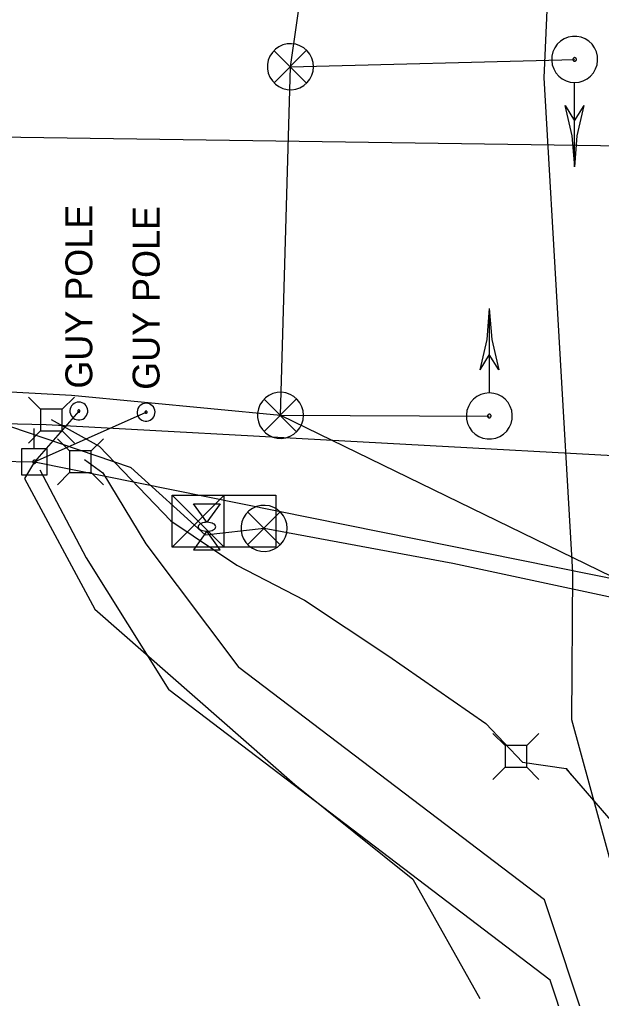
# Model space of a CAD drawing. Extents: x 596028 to 606371, y 330010 to 403088.
# Drawn here: x 602369.8 to 602453.2, y 366002.1 to 366142.3 of the extents above; entities that cross this region are included whole.
import ezdxf

# ---------------------------------------------------------------- set-up
doc = ezdxf.new("R2010")
doc.units = 0
for name, color, linetype in [('E_FTMS_Conduit', 7, 'Continuous'), ('E_LTG_CID', 7, 'Continuous'), ('E_SIG', 7, 'Continuous'), ('E_SIG_Conduit', 7, 'Continuous'), ('E_UTL_E_Bold', 7, 'Continuous'), ('E_UTL_E_UG', 7, 'Continuous'), ('E_UTL_EGuyPole', 7, 'Continuous'), ('E_UTL_EPowerPole', 7, 'Continuous'), ('E_UTL_FO_UG_QWEST', 7, 'Continuous'), ('E_UTL_G_UG', 7, 'Continuous'), ('E_UTL_Overhead', 7, 'Continuous'), ('E_UTL_T', 7, 'Continuous'), ('E_UTL_T_UG', 7, 'Continuous'), ('E_UTL_TV_UG', 7, 'Continuous')]:
    doc.layers.add(name, color=color, linetype=linetype)

msp = doc.modelspace()

# ---------------------------------------------------------------- linework, layer by layer
at = {"layer": 'E_FTMS_Conduit'}
msp.add_lwpolyline([(602313.18, 366082.54), (602316.09, 366086.93), (602360.02, 366087.6), (602363.54, 366085.64), (602385.67, 366078.17), (602385.76, 366078.1), (602396.4, 366068.5)], dxfattribs=at)
at = {"layer": 'E_LTG_CID'}
msp.add_lwpolyline([(602396.4, 366068.5), (602404.86, 366069.41), (602431.9, 366064.4), (602465.61, 366057.23)], dxfattribs=at)
at = {"layer": 'E_SIG'}
for points in [[(602449.38, 366133.25), (602450, 366133.31), (602450.6, 366133.48), (602451.16, 366133.77), (602451.65, 366134.16), (602452.06, 366134.63), (602452.38, 366135.18), (602452.58, 366135.77), (602452.67, 366136.39), (602452.64, 366137.02), (602452.49, 366137.63), (602452.23, 366138.2), (602451.87, 366138.71), (602451.42, 366139.14), (602450.89, 366139.48), (602450.31, 366139.71), (602449.69, 366139.83), (602449.06, 366139.83), (602448.45, 366139.71), (602447.86, 366139.48), (602447.34, 366139.14), (602446.88, 366138.71), (602446.52, 366138.2), (602446.26, 366137.63), (602446.11, 366137.02), (602446.08, 366136.39), (602446.17, 366135.77), (602446.37, 366135.18), (602446.69, 366134.63), (602447.1, 366134.16), (602447.59, 366133.77), (602448.15, 366133.48), (602448.75, 366133.31), (602449.38, 366133.25)], [(602411.93, 366135.5), (602411.87, 366136.13), (602411.69, 366136.73), (602411.41, 366137.29), (602411.02, 366137.78), (602410.54, 366138.19), (602410, 366138.51), (602409.41, 366138.71), (602408.79, 366138.8), (602408.16, 366138.77), (602407.55, 366138.62), (602406.98, 366138.36), (602406.47, 366138), (602406.04, 366137.54), (602405.7, 366137.02), (602405.46, 366136.43), (602405.34, 366135.82), (602405.34, 366135.19), (602405.46, 366134.57), (602405.7, 366133.99), (602406.04, 366133.46), (602406.47, 366133.01), (602406.98, 366132.65), (602407.55, 366132.39), (602408.16, 366132.24), (602408.79, 366132.21), (602409.41, 366132.3), (602410, 366132.5), (602410.54, 366132.82), (602411.02, 366133.23), (602411.41, 366133.72), (602411.69, 366134.28), (602411.87, 366134.88), (602411.93, 366135.5)], [(602410.89, 366137.84), (602406.28, 366133.18)], [(602406.28, 366137.79), (602410.94, 366133.14)], [(602449.38, 366136.29), (602449.42, 366136.3), (602449.47, 366136.31), (602449.51, 366136.33), (602449.55, 366136.36), (602449.58, 366136.4), (602449.61, 366136.44), (602449.62, 366136.49), (602449.63, 366136.53), (602449.63, 366136.58), (602449.61, 366136.63), (602449.59, 366136.67), (602449.57, 366136.71), (602449.53, 366136.75), (602449.49, 366136.77), (602449.45, 366136.79), (602449.4, 366136.8), (602449.35, 366136.8), (602449.3, 366136.79), (602449.26, 366136.77), (602449.22, 366136.75), (602449.19, 366136.71), (602449.16, 366136.67), (602449.14, 366136.63), (602449.13, 366136.58), (602449.12, 366136.53), (602449.13, 366136.49), (602449.15, 366136.44), (602449.17, 366136.4), (602449.2, 366136.36), (602449.24, 366136.33), (602449.28, 366136.31), (602449.33, 366136.3), (602449.38, 366136.29)], [(602449.37, 366121.15), (602449.37, 366133.19)], [(602449.38, 366121.15), (602449.03, 366125.6), (602448, 366129.95)], [(602448, 366129.95), (602449.37, 366127.75)], [(602449.37, 366127.75), (602450.75, 366129.95)], [(602449.38, 366121.15), (602449.72, 366125.6), (602450.75, 366129.95)], [(602437.14, 366100.89), (602436.8, 366096.44), (602435.77, 366092.09)], [(602437.14, 366100.89), (602437.14, 366088.85)], [(602437.14, 366100.89), (602437.49, 366096.44), (602438.52, 366092.09)], [(602437.14, 366094.29), (602435.77, 366092.09)], [(602438.52, 366092.09), (602437.14, 366094.29)], [(602410.51, 366085.59), (602410.45, 366086.21), (602410.27, 366086.81), (602409.98, 366087.37), (602409.59, 366087.87), (602409.12, 366088.28), (602408.58, 366088.59), (602407.98, 366088.8), (602407.36, 366088.88), (602406.74, 366088.85), (602406.13, 366088.71), (602405.56, 366088.45), (602405.04, 366088.08), (602404.61, 366087.63), (602404.27, 366087.1), (602404.04, 366086.52), (602403.92, 366085.9), (602403.92, 366085.27), (602404.04, 366084.66), (602404.27, 366084.08), (602404.61, 366083.55), (602405.04, 366083.09), (602405.56, 366082.73), (602406.13, 366082.47), (602406.74, 366082.32), (602407.36, 366082.29), (602407.98, 366082.38), (602408.58, 366082.59), (602409.12, 366082.9), (602409.59, 366083.31), (602409.98, 366083.8), (602410.27, 366084.36), (602410.45, 366084.96), (602410.51, 366085.59)], [(602437.14, 366088.79), (602436.52, 366088.73), (602435.92, 366088.56), (602435.36, 366088.27), (602434.87, 366087.88), (602434.45, 366087.41), (602434.14, 366086.86), (602433.94, 366086.27), (602433.85, 366085.65), (602433.88, 366085.02), (602434.02, 366084.41), (602434.28, 366083.84), (602434.65, 366083.33), (602435.1, 366082.9), (602435.63, 366082.56), (602436.21, 366082.33), (602436.83, 366082.21), (602437.46, 366082.21), (602438.07, 366082.33), (602438.65, 366082.56), (602439.18, 366082.9), (602439.64, 366083.33), (602440, 366083.84), (602440.26, 366084.41), (602440.41, 366085.02), (602440.44, 366085.65), (602440.35, 366086.27), (602440.14, 366086.86), (602439.83, 366087.41), (602439.42, 366087.88), (602438.93, 366088.27), (602438.37, 366088.56), (602437.77, 366088.73), (602437.14, 366088.79)], [(602409.47, 366087.92), (602404.86, 366083.27)], [(602404.86, 366087.88), (602409.51, 366083.22)], [(602437.14, 366085.74), (602437.09, 366085.74), (602437.05, 366085.73), (602437.01, 366085.7), (602436.97, 366085.67), (602436.94, 366085.64), (602436.91, 366085.6), (602436.9, 366085.55), (602436.89, 366085.5), (602436.89, 366085.46), (602436.9, 366085.41), (602436.92, 366085.37), (602436.95, 366085.33), (602436.99, 366085.29), (602437.03, 366085.27), (602437.07, 366085.25), (602437.12, 366085.24), (602437.17, 366085.24), (602437.21, 366085.25), (602437.26, 366085.27), (602437.3, 366085.29), (602437.33, 366085.33), (602437.36, 366085.37), (602437.38, 366085.41), (602437.39, 366085.46), (602437.39, 366085.5), (602437.39, 366085.55), (602437.37, 366085.6), (602437.35, 366085.64), (602437.32, 366085.67), (602437.28, 366085.7), (602437.24, 366085.73), (602437.19, 366085.74), (602437.14, 366085.74)], [(602391.7, 366066.72), (602391.7, 366074.14)], [(602391.7, 366074.14), (602406.55, 366074.14)], [(602399.13, 366074.14), (602391.7, 366066.72)], [(602391.7, 366074.14), (602399.13, 366066.72)], [(602399.13, 366066.72), (602399.13, 366074.14)], [(602406.55, 366074.14), (602406.55, 366066.72)], [(602408.16, 366069.41), (602408.1, 366070.03), (602407.92, 366070.63), (602407.63, 366071.19), (602407.24, 366071.69), (602406.77, 366072.1), (602406.23, 366072.41), (602405.63, 366072.62), (602405.01, 366072.7), (602404.39, 366072.67), (602403.78, 366072.53), (602403.21, 366072.27), (602402.69, 366071.9), (602402.26, 366071.45), (602401.92, 366070.92), (602401.69, 366070.34), (602401.57, 366069.72), (602401.57, 366069.09), (602401.69, 366068.48), (602401.92, 366067.9), (602402.26, 366067.37), (602402.69, 366066.91), (602403.21, 366066.55), (602403.78, 366066.29), (602404.39, 366066.14), (602405.01, 366066.11), (602405.63, 366066.2), (602406.23, 366066.41), (602406.77, 366066.72), (602407.24, 366067.13), (602407.63, 366067.62), (602407.92, 366068.18), (602408.1, 366068.78), (602408.16, 366069.41)], [(602407.12, 366071.74), (602402.51, 366067.09)], [(602402.51, 366071.7), (602407.16, 366067.04)], [(602399.13, 366070.43), (602399.13, 366070.43)], [(602406.55, 366066.72), (602391.7, 366066.72)]]:
    msp.add_lwpolyline(points, dxfattribs=at)
at = {"layer": 'E_SIG_Conduit'}
for p, q in [((602408.63, 366135.5), (602449.38, 366136.55)), ((602407.21, 366085.59), (602408.63, 366135.5))]:
    msp.add_line(p, q, dxfattribs=at)
for points in [[(602408.63, 366135.5), (602415.82, 366185.28), (602415.18, 366189.62)], [(602202.06, 366085.38), (602220.44, 366089.12), (602287.94, 366089.97), (602342.35, 366090.38), (602377.27, 366088.49), (602407.21, 366085.59)], [(602407.21, 366085.59), (602437.14, 366085.49)], [(602407.21, 366085.59), (602465.61, 366057.23)]]:
    msp.add_lwpolyline(points, dxfattribs=at)
at = {"layer": 'E_UTL_E_Bold'}
for points in [[(602394.76, 366072.93), (602398.57, 366072.93)], [(602396.66, 366070.27), (602394.76, 366072.93)], [(602398.57, 366072.93), (602396.66, 366070.27)], [(602397.93, 366069.63), (602397.91, 366069.75), (602397.84, 366069.87), (602397.73, 366069.98), (602397.58, 366070.07), (602397.4, 366070.15), (602397.19, 366070.21), (602396.96, 366070.25), (602396.72, 366070.27), (602396.48, 366070.26), (602396.25, 366070.23), (602396.03, 366070.18), (602395.83, 366070.11), (602395.67, 366070.02), (602395.53, 366069.92), (602395.45, 366069.81), (602395.4, 366069.69), (602395.4, 366069.57), (602395.45, 366069.45), (602395.53, 366069.34), (602395.67, 366069.24), (602395.83, 366069.15), (602396.03, 366069.08), (602396.25, 366069.03), (602396.48, 366069), (602396.72, 366069), (602396.96, 366069.01), (602397.19, 366069.05), (602397.4, 366069.11), (602397.58, 366069.19), (602397.73, 366069.29), (602397.84, 366069.4), (602397.91, 366069.51), (602397.93, 366069.63)], [(602396.66, 366069), (602394.76, 366066.33)], [(602398.57, 366066.33), (602396.66, 366069)], [(602394.76, 366066.33), (602398.57, 366066.33)]]:
    msp.add_lwpolyline(points, dxfattribs=at)
at = {"layer": 'E_UTL_E_UG'}
msp.add_lwpolyline([(602371.94, 366078.93), (602370.53, 366076.55), (602380.61, 366057.83), (602409.28, 366032.71), (602426.19, 366019.19), (602435.8, 366002.1)], dxfattribs=at)
at = {"layer": 'E_UTL_EGuyPole'}
for p, q in [((602378.3, 366086.2), (602371.94, 366078.93)), ((602371.94, 366078.93), (602387.94, 366086.03))]:
    msp.add_line(p, q, dxfattribs=at)
for points in [[(602378.3, 366087.49), (602378.06, 366087.46), (602377.83, 366087.39), (602377.61, 366087.28), (602377.42, 366087.13), (602377.26, 366086.95), (602377.14, 366086.74), (602377.06, 366086.51), (602377.02, 366086.26), (602377.03, 366086.02), (602377.09, 366085.78), (602377.19, 366085.56), (602377.33, 366085.36), (602377.51, 366085.19), (602377.72, 366085.06), (602377.94, 366084.97), (602378.18, 366084.93), (602378.43, 366084.93), (602378.67, 366084.97), (602378.89, 366085.06), (602379.1, 366085.19), (602379.27, 366085.36), (602379.42, 366085.56), (602379.52, 366085.78), (602379.57, 366086.02), (602379.59, 366086.26), (602379.55, 366086.51), (602379.47, 366086.74), (602379.35, 366086.95), (602379.19, 366087.13), (602379, 366087.28), (602378.78, 366087.39), (602378.55, 366087.46), (602378.3, 366087.49)], [(602387.94, 366087.32), (602387.7, 366087.29), (602387.47, 366087.22), (602387.25, 366087.11), (602387.06, 366086.96), (602386.9, 366086.78), (602386.78, 366086.57), (602386.7, 366086.33), (602386.66, 366086.09), (602386.67, 366085.85), (602386.73, 366085.61), (602386.83, 366085.39), (602386.97, 366085.19), (602387.15, 366085.02), (602387.35, 366084.89), (602387.58, 366084.8), (602387.82, 366084.75), (602388.06, 366084.75), (602388.3, 366084.8), (602388.53, 366084.89), (602388.74, 366085.02), (602388.91, 366085.19), (602389.05, 366085.39), (602389.16, 366085.61), (602389.21, 366085.85), (602389.22, 366086.09), (602389.19, 366086.33), (602389.11, 366086.57), (602388.99, 366086.78), (602388.83, 366086.96), (602388.64, 366087.11), (602388.42, 366087.22), (602388.19, 366087.29), (602387.94, 366087.32)], [(602378.3, 366086.36), (602378.27, 366086.36), (602378.24, 366086.35), (602378.22, 366086.34), (602378.19, 366086.32), (602378.17, 366086.3), (602378.16, 366086.27), (602378.15, 366086.24), (602378.14, 366086.21), (602378.15, 366086.18), (602378.15, 366086.15), (602378.17, 366086.12), (602378.18, 366086.1), (602378.2, 366086.08), (602378.23, 366086.06), (602378.26, 366086.05), (602378.29, 366086.04), (602378.32, 366086.04), (602378.35, 366086.05), (602378.38, 366086.06), (602378.4, 366086.08), (602378.43, 366086.1), (602378.44, 366086.12), (602378.46, 366086.15), (602378.46, 366086.18), (602378.46, 366086.21), (602378.46, 366086.24), (602378.45, 366086.27), (602378.43, 366086.3), (602378.41, 366086.32), (602378.39, 366086.34), (602378.36, 366086.35), (602378.33, 366086.36), (602378.3, 366086.36)], [(602387.94, 366086.19), (602387.91, 366086.19), (602387.88, 366086.18), (602387.86, 366086.17), (602387.83, 366086.15), (602387.81, 366086.13), (602387.8, 366086.1), (602387.79, 366086.07), (602387.78, 366086.04), (602387.78, 366086.01), (602387.79, 366085.98), (602387.8, 366085.95), (602387.82, 366085.93), (602387.84, 366085.91), (602387.87, 366085.89), (602387.9, 366085.88), (602387.93, 366085.87), (602387.96, 366085.87), (602387.99, 366085.88), (602388.02, 366085.89), (602388.04, 366085.91), (602388.06, 366085.93), (602388.08, 366085.95), (602388.09, 366085.98), (602388.1, 366086.01), (602388.1, 366086.04), (602388.1, 366086.07), (602388.09, 366086.1), (602388.07, 366086.13), (602388.05, 366086.15), (602388.03, 366086.17), (602388, 366086.18), (602387.97, 366086.19), (602387.94, 366086.19)]]:
    msp.add_lwpolyline(points, dxfattribs=at)
at = {"layer": 'E_UTL_EPowerPole'}
for points in [[(602371.91, 366080.78), (602371.91, 366083.69)], [(602373.75, 366080.78), (602370.07, 366080.78)], [(602370.07, 366080.78), (602370.07, 366077.09)], [(602373.75, 366077.09), (602373.75, 366080.78)], [(602372.18, 366078.93), (602372.18, 366078.98), (602372.16, 366079.02), (602372.14, 366079.06), (602372.11, 366079.1), (602372.08, 366079.13), (602372.04, 366079.15), (602372, 366079.17), (602371.95, 366079.17), (602371.91, 366079.17), (602371.86, 366079.16), (602371.82, 366079.14), (602371.78, 366079.12), (602371.75, 366079.08), (602371.73, 366079.04), (602371.71, 366079), (602371.7, 366078.96), (602371.7, 366078.91), (602371.71, 366078.87), (602371.73, 366078.83), (602371.75, 366078.79), (602371.78, 366078.75), (602371.82, 366078.73), (602371.86, 366078.71), (602371.91, 366078.7), (602371.95, 366078.7), (602372, 366078.7), (602372.04, 366078.72), (602372.08, 366078.74), (602372.11, 366078.77), (602372.14, 366078.81), (602372.16, 366078.85), (602372.18, 366078.89), (602372.18, 366078.93)], [(602370.07, 366077.09), (602373.75, 366077.09)]]:
    msp.add_lwpolyline(points, dxfattribs=at)
at = {"layer": 'E_UTL_FO_UG_QWEST'}
msp.add_lwpolyline([(602600.52, 365590.88), (602596.44, 365600.93), (602535.62, 365782.53), (602460.43, 366003.87), (602455.49, 366018.28), (602448.95, 366041.99), (602449.13, 366063.08), (602445, 366133.93), (602447.69, 366194.1), (602457.31, 366248.79), (602488.78, 366357.55), (602523.81, 366477.73), (602569.76, 366617.88)], dxfattribs=at)
at = {"layer": 'E_UTL_G_UG'}
msp.add_lwpolyline([(602064.65, 366129.33), (602159.75, 366129.18), (602186.46, 366129.51), (602351.38, 366125.7), (602670.13, 366121.01), (602772.38, 366123.19), (602906.89, 366119.45), (603193.33, 366116.32), (603228.66, 366114.99), (603341.11, 366111.13), (603400.82, 366108.8), (603461.16, 366107.3), (603499.17, 366106.9), (603544.47, 366106.13), (603614.76, 366105.01), (603698.76, 366104.03), (603783.07, 366102.8), (603815.22, 366102.1), (603848.85, 366101.72), (603872.94, 366101.46), (603913.18, 366100.92), (604019.09, 366099.63), (604048.66, 366099.45), (604073.49, 366098.99)], dxfattribs=at)
at = {"layer": 'E_UTL_Overhead'}
msp.add_lwpolyline([(601249.7, 366078.68), (601344.65, 366080.23), (601543.43, 366080.93), (601669.7, 366081.28), (601780.71, 366081.68), (601890.31, 366081.76), (601961.16, 366077.77), (602036.2, 366067.33), (602181.58, 366085.08), (602296.72, 366081.44), (602344.56, 366079.52), (602371.94, 366078.93), (602585.07, 366035.91), (602953.71, 366030.37), (603201.09, 366091.48), (603317.6, 366100.34), (603443.01, 366096.25), (603471.34, 366095.25), (603557.26, 366094.43), (603700.38, 366092.15), (603857.89, 366090.59), (604035.11, 366088.93), (604164.86, 366086.71)], dxfattribs=at)
at = {"layer": 'E_UTL_T'}
for points in [[(602372.83, 366086.46), (602371.07, 366088.21)], [(602375.92, 366086.46), (602377.67, 366088.21)], [(602375.92, 366086.46), (602372.83, 366086.46)], [(602372.83, 366086.46), (602372.83, 366083.36)], [(602375.92, 366083.36), (602375.92, 366086.46)], [(602372.83, 366083.36), (602371.07, 366081.61)], [(602372.83, 366083.36), (602375.92, 366083.36)], [(602375.92, 366083.36), (602377.67, 366081.61)], [(602376.98, 366080.48), (602375.23, 366082.23)], [(602380.08, 366080.48), (602381.83, 366082.23)], [(602380.08, 366080.48), (602376.98, 366080.48)], [(602376.98, 366080.48), (602376.98, 366077.39)], [(602380.08, 366077.39), (602380.08, 366080.48)], [(602376.98, 366077.39), (602375.23, 366075.63)], [(602376.98, 366077.39), (602380.08, 366077.39)], [(602380.08, 366077.39), (602381.83, 366075.63)], [(602439.4, 366038.29), (602437.65, 366040.04)], [(602442.5, 366038.29), (602444.25, 366040.04)], [(602442.5, 366038.29), (602439.4, 366038.29)], [(602439.4, 366038.29), (602439.4, 366035.19)], [(602442.5, 366035.19), (602442.5, 366038.29)], [(602439.4, 366035.19), (602437.65, 366033.44)], [(602439.4, 366035.19), (602442.5, 366035.19)], [(602442.5, 366035.19), (602444.25, 366033.44)]]:
    msp.add_lwpolyline(points, dxfattribs=at)
at = {"layer": 'E_UTL_T_UG'}
for points in [[(602077.12, 366088.3), (602167.89, 366087.15), (602223.02, 366088.09), (602291.54, 366086.19), (602373.64, 366084.29), (602509.94, 366076.82), (602670.58, 366073.08), (602776.07, 366070.69), (602857.72, 366069.77), (602902.66, 366069.31), (602964.99, 366069.18), (603035.54, 366069.6), (603104.02, 366068.3)], [(602374.35, 366084.98), (602381.24, 366081.16), (602391.48, 366070.5), (602400.93, 366064.12), (602410.64, 366059.13), (602422.59, 366051.21), (602436.65, 366041.47), (602441.9, 366035.94), (602448.14, 366035.01)], [(602379.11, 366079.25), (602381.75, 366077.33), (602387.92, 366067.2), (602401.26, 366049.49)], [(602537.61, 365724.47), (602521.13, 365787.68), (602445.06, 366016.21), (602401.26, 366049.49)], [(602495.76, 365888.47), (602490.88, 365912.58), (602485.5, 365938.34), (602483.56, 365960.61), (602477.5, 365976.55), (602469.6, 365994.91), (602458.31, 366023.32), (602448.14, 366035.01), (602448.88, 366034.09)]]:
    msp.add_lwpolyline(points, dxfattribs=at)
at = {"layer": 'E_UTL_TV_UG'}
for points in [[(602372.72, 366077.78), (602379.34, 366065.18), (602391.19, 366046.3)], [(602519, 365783.87), (602445.88, 366004.73), (602391.19, 366046.3)]]:
    msp.add_lwpolyline(points, dxfattribs=at)

# ---------------------------------------------------------------- texts
at = {"layer": 'E_UTL_EGuyPole'}
for p in [(602380.23, 366089.41), (602389.87, 366089.24)]:
    msp.add_text('GUY POLE', height=3.85, rotation=90, dxfattribs=at).set_placement(p)

doc.saveas('drawing.dxf')
